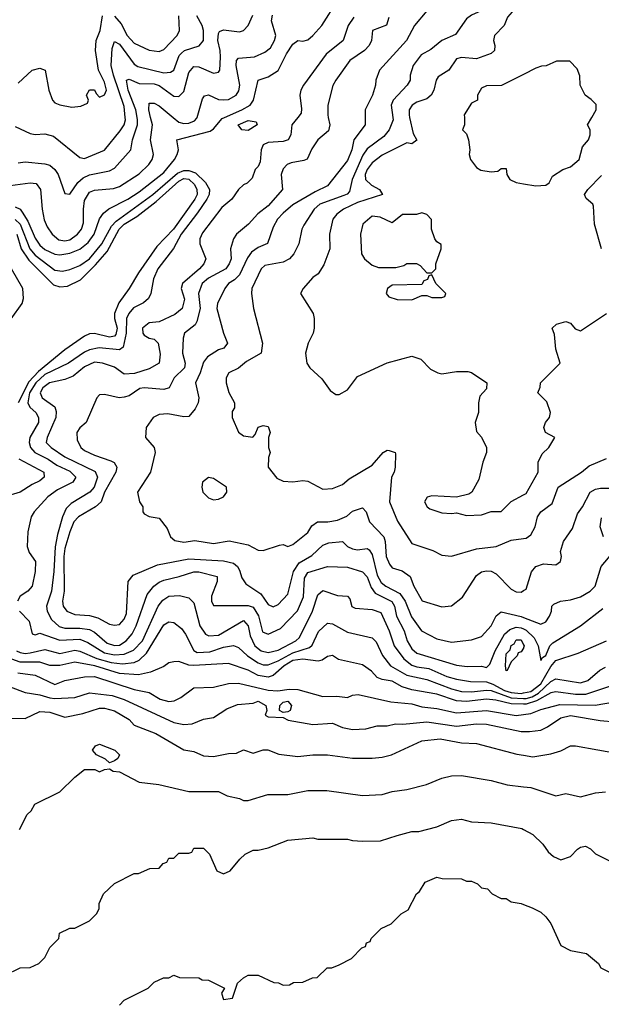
# Model space of a CAD drawing. Header units: inches. Extents: x 2348341 to 2479810, y 460419 to 613669.
# Tile 505 of 656: x 2407968 to 2410314, y 556425 to 560394. Entities that reach past the tile are written whole.
import ezdxf

# ---------------------------------------------------------------- set-up
doc = ezdxf.new("R2010")
doc.units = ezdxf.units.IN
doc.header["$MEASUREMENT"] = 0
for name, color, linetype in [('C4505', 7, 'Continuous'), ('C4506', 7, 'Continuous'), ('C4515', 7, 'Continuous'), ('C4516', 7, 'Continuous')]:
    doc.layers.add(name, color=color, linetype=linetype)

msp = doc.modelspace()

# ---------------------------------------------------------------- linework, layer by layer
at = {"layer": 'C4505', "color": 2}
for points, elevation in [([(2407910, 559723.1), (2408010, 559737), (2408034.1, 559734.1), (2408052.4, 559710), (2408058.4, 559630), (2408067.1, 559587.1), (2408079, 559559), (2408099.1, 559530), (2408126.6, 559506.6), (2408150, 559502), (2408170, 559507.2), (2408200.7, 559530), (2408216.9, 559550), (2408225.1, 559574.9), (2408224.8, 559630), (2408230, 559664.7), (2408250, 559699.1), (2408270, 559706.4), (2408346.6, 559713.4), (2408370, 559721.6), (2408450, 559772.7), (2408489.4, 559810), (2408502, 559830), (2408507.3, 559850), (2408495.6, 559910), (2408504, 559970), (2408496.1, 560000)], 86), ([(2407950, 559962.8), (2408010, 559934.8), (2408030, 559931), (2408070, 559934), (2408104.1, 559924.1), (2408210, 559838.8), (2408230, 559834.8), (2408310, 559867.7), (2408373.5, 559946.5), (2408389.7, 559970), (2408395.1, 559990), (2408394.1, 560000)], 94), ([(2407950, 559639.5), (2407970, 559630.4), (2407978.7, 559618.7), (2408001.2, 559581.2), (2408030, 559513), (2408050, 559484.9), (2408070, 559467.2), (2408110, 559448.8), (2408130, 559445.7), (2408170, 559452.7), (2408210.8, 559469.2), (2408243.8, 559496.2), (2408268.3, 559530), (2408290, 559591), (2408306, 559614), (2408328.1, 559631.9), (2408403.7, 559670), (2408450, 559699.5), (2408550, 559777.6), (2408592.3, 559830), (2408602.7, 559850), (2408609.2, 559870), (2408602, 559910), (2408735.8, 559944.2), (2408750, 559953.4), (2408784.1, 559995.9), (2408793.5, 560000)], 82), ([(2407962.5, 559817.5), (2407990, 559820.5), (2408070, 559813.4), (2408090, 559807.7), (2408110, 559790.7), (2408123, 559770), (2408150, 559694), (2408170, 559691.3), (2408202, 559738), (2408224, 559756), (2408250, 559768.9), (2408330, 559784.4), (2408350, 559795.5), (2408417, 559870), (2408422.4, 559910), (2408443.1, 559970), (2408442.7, 559990), (2408441.2, 560000)], 90), ([(2409089.6, 560000), (2409066, 559970), (2409062, 559930), (2409050.7, 559910), (2409030, 559902.9), (2408970, 559898.4), (2408950.5, 559889.5), (2408942, 559870), (2408938.4, 559821.6), (2408930, 559802), (2408918, 559790), (2408905.4, 559754.6), (2408885.4, 559734.6), (2408870, 559728.7), (2408850, 559709), (2408824, 559670), (2408783.2, 559636.8), (2408705.1, 559534.9), (2408694.4, 559510), (2408694, 559490), (2408719.1, 559430), (2408710.6, 559410), (2408693, 559390), (2408624.7, 559330), (2408618.8, 559310), (2408632.7, 559267.3), (2408622.8, 559230), (2408594.2, 559205.8), (2408530, 559176), (2408490, 559172), (2408463, 559150), (2408464.9, 559130), (2408470, 559122.8), (2408490, 559110.8), (2408510, 559106), (2408526, 559090), (2408534.4, 559045.6), (2408531, 559010), (2408490, 558986), (2408431.7, 558968.3), (2408390, 558964.5), (2408350, 558993.3), (2408302, 559010), (2408270, 559014), (2408230, 558995.1), (2408183.2, 558956.8), (2408150, 558943), (2408087.7, 558930), (2408061.3, 558910), (2408050.5, 558890), (2408059.1, 558870), (2408110, 558833.4), (2408114.7, 558814.7), (2408113.4, 558790), (2408078.4, 558710), (2408075.5, 558690), (2408095.5, 558670), (2408150, 558631.8), (2408272.4, 558572.4), (2408281.7, 558550), (2408267.9, 558510), (2408250.9, 558489.1), (2408175.9, 558444.1), (2408156.2, 558423.8), (2408140.2, 558390), (2408120.7, 558319.3), (2408111.1, 558268.9), (2408106, 558170), (2408095.8, 558090), (2408076.5, 558030), (2408079.5, 558010), (2408096.2, 557976.2), (2408127.5, 557947.5), (2408150, 557940.8), (2408210, 557941.8), (2408250, 557935.6), (2408270, 557925.3), (2408321.3, 557881.3), (2408350, 557871.6), (2408370, 557873.1), (2408397.6, 557890), (2408421.6, 557918.4), (2408437.7, 557950), (2408482.8, 558077.2), (2408509.4, 558110), (2408530, 558126.4), (2408550, 558135.3), (2408611.1, 558148.9), (2408670, 558168.2), (2408690, 558168.2), (2408764.7, 558150), (2408764, 558130), (2408741, 558070), (2408741, 558050), (2408750, 558032), (2408890, 558032.9), (2408910, 558025.7), (2408931, 557991), (2408947, 557927), (2408970, 557916.4), (2409020.5, 557939.5), (2409088.5, 558011.5), (2409113, 558067), (2409116.6, 558143.4), (2409130, 558166), (2409210, 558190.4), (2409290, 558186.8), (2409350, 558168.4), (2409370, 558147.7), (2409385.2, 558105.2), (2409402, 558082), (2409469.1, 558049.1), (2409479.5, 558030), (2409487.7, 557990), (2409518.3, 557930), (2409530.3, 557890), (2409550, 557858), (2409570, 557840.4), (2409730, 557792), (2409773.1, 557786.9), (2409830, 557788.2), (2409850, 557783), (2409864.4, 557795.6), (2409885.1, 557850), (2409923.6, 557916.4), (2409944.1, 557935.9), (2409970, 557945), (2409990, 557943), (2410000, 557938.4)], 82), ([(2409212.5, 560000), (2409218.4, 559970), (2409214, 559946), (2409170.8, 559910), (2409146.6, 559873.4), (2409127.7, 559832.3), (2409114.2, 559825.8), (2409062.6, 559817.4), (2409046.8, 559810), (2409030, 559793.2), (2409023, 559770), (2409027.7, 559710), (2408970, 559643.7), (2408928.5, 559611.5), (2408890.4, 559569.6), (2408842.8, 559530), (2408830.8, 559510), (2408818, 559470), (2408820.7, 559430), (2408813.4, 559410), (2408799.1, 559390), (2408730, 559352.6), (2408703.7, 559330), (2408689.2, 559290.8), (2408695.6, 559230), (2408682.9, 559177.1), (2408675.4, 559164.6), (2408633.4, 559130), (2408626.7, 559110), (2408624.9, 559050), (2408634.9, 559010), (2408632.7, 558990), (2408590.5, 558950), (2408570.7, 558910), (2408550, 558902.9), (2408470, 558909.5), (2408452.8, 558907.2), (2408410, 558878), (2408390, 558872.3), (2408369.5, 558869.5), (2408310, 558882.7), (2408290, 558881.2), (2408278.8, 558870), (2408236, 558770), (2408210.6, 558749.4), (2408198.8, 558730), (2408199.8, 558699.8), (2408214.8, 558670), (2408230, 558657.3), (2408270, 558638.4), (2408336, 558616), (2408348.6, 558608.6), (2408359.3, 558590), (2408356.4, 558570), (2408310.4, 558490), (2408296.3, 558450), (2408274, 558430), (2408204.9, 558390), (2408186.7, 558370), (2408170, 558329), (2408150, 558262), (2408146.2, 558230), (2408147.2, 558090), (2408141.3, 558050), (2408143.8, 558030), (2408158.8, 558010), (2408190, 557996.4), (2408250, 557992.4), (2408283.4, 557983.4), (2408330, 557957.1), (2408350, 557953), (2408370, 557956.3), (2408390, 557977.3), (2408399.5, 558000.5), (2408406, 558130), (2408425.6, 558154.4), (2408523.3, 558196.7), (2408650, 558221.1), (2408790, 558212.9), (2408830, 558203.7), (2408846.4, 558190), (2408855.2, 558175.2), (2408863.9, 558143.9), (2408879.5, 558119.5), (2408940.3, 558080.3), (2408970, 558036), (2408990, 558026.8), (2409010, 558037.3), (2409050, 558078.8), (2409072.3, 558170), (2409095.2, 558204.8), (2409146.1, 558233.9), (2409190, 558276.3), (2409214.2, 558285.8), (2409270, 558290.4), (2409290.4, 558270.4), (2409310, 558260.5), (2409330, 558257.1), (2409370, 558262), (2409377.6, 558257.6), (2409390, 558238), (2409410, 558154.8), (2409425.2, 558125.2), (2409444.9, 558110), (2409501.6, 558081.6), (2409523.2, 558050), (2409547.5, 557987.5), (2409588, 557930), (2409650, 557898), (2409710, 557884.9), (2409790, 557894), (2409830, 557907.3), (2409869.3, 557950), (2409890, 557991.3), (2409910, 558006.8), (2409990, 557988.4), (2410000, 557984.5)], 86), ([(2409360.7, 560000), (2409360.7, 559970), (2409315.5, 559910), (2409308, 559870), (2409290, 559826), (2409210, 559723.7), (2409159.5, 559700.5), (2409070, 559647.6), (2409030, 559614.5), (2409008.4, 559590), (2408990, 559557.2), (2408968, 559492), (2408930, 559475.1), (2408903.6, 559456.4), (2408886.2, 559433.8), (2408854, 559366), (2408834.4, 559345.6), (2408810.6, 559330), (2408794.9, 559310), (2408766, 559250), (2408763.8, 559230), (2408790.4, 559130.4), (2408806.8, 559090), (2408791, 559070), (2408770, 559063.7), (2408725.1, 559034.9), (2408710, 559014), (2408696.4, 558970), (2408677.3, 558930), (2408690.5, 558870), (2408688, 558850), (2408675.3, 558824.7), (2408650, 558794), (2408630, 558793.2), (2408565.6, 558805.6), (2408530, 558802.7), (2408506, 558790), (2408478.8, 558750), (2408476, 558710), (2408510.8, 558670), (2408514.8, 558650), (2408496, 558570), (2408442.8, 558490), (2408450.8, 558450.8), (2408464.7, 558430), (2408464.7, 558410), (2408470, 558402), (2408490, 558392), (2408530, 558384.7), (2408563.5, 558343.5), (2408576, 558310), (2408594.4, 558294.4), (2408630, 558288.4), (2408674.6, 558294.6), (2408750, 558282.4), (2408813.2, 558293.2), (2408890, 558277.3), (2408930, 558256), (2408950, 558254.8), (2409016, 558276), (2409030, 558278), (2409050, 558271), (2409070, 558278.8), (2409130, 558327.3), (2409146.5, 558353.5), (2409169.6, 558370.4), (2409210.4, 558370.4), (2409250, 558376.5), (2409287.2, 558392.8), (2409310, 558412.7), (2409350, 558426), (2409366, 558410), (2409378.8, 558370), (2409436, 558310), (2409442.3, 558290), (2409445.7, 558230), (2409459, 558199), (2409470, 558184), (2409510, 558173), (2409542.8, 558150), (2409557.3, 558110), (2409591, 558051), (2409670, 558026.8), (2409710, 558031), (2409754.2, 558065.8), (2409810, 558154), (2409830, 558167.7), (2409850, 558172.7), (2409870, 558170.5), (2409890, 558160.7), (2409950, 558098.8), (2409970, 558087.3), (2409990, 558086.8), (2410000, 558092.4)], 90), ([(2408586.8, 560000), (2408610, 559981.1), (2408630, 559974.9), (2408650, 559976.5), (2408673.7, 559986.3), (2408682.8, 559997.2), (2408683.6, 560000)], 86), ([(2409472.7, 560000), (2409474, 559990), (2409458.4, 559950), (2409436.9, 559923.1), (2409370, 559873.3), (2409352.5, 559847.5), (2409308.9, 559750), (2409298, 559702), (2409288.9, 559691.1), (2409275.3, 559684.7), (2409179.1, 559650), (2409155.5, 559630), (2409113.7, 559566.3), (2409106, 559550), (2409094, 559490), (2409073, 559450), (2409056.3, 559430), (2409030, 559416.9), (2408957.1, 559402.9), (2408942, 559390), (2408904, 559310), (2408902.8, 559290), (2408911, 559230), (2408946.8, 559090), (2408942, 559050), (2408883.4, 559016.6), (2408850, 558989.2), (2408811.3, 558970), (2408801, 558950), (2408801, 558930), (2408810.9, 558890.9), (2408834, 558850), (2408834, 558830), (2408825.4, 558814.6), (2408824.7, 558790), (2408850, 558731.3), (2408870, 558716), (2408908.7, 558711.3), (2408918, 558722), (2408929.2, 558750.8), (2408950, 558758), (2408970, 558754), (2408978, 558730), (2408971.3, 558710), (2408971.3, 558670), (2408978, 558650), (2408970.9, 558629.1), (2408970.8, 558590), (2409005.5, 558545.5), (2409030, 558534), (2409070, 558530.7), (2409110, 558536.3), (2409130, 558534), (2409190, 558501), (2409230, 558504.7), (2409270, 558520.7), (2409297, 558543), (2409390, 558598.8), (2409434, 558650), (2409450, 558659.1), (2409457.5, 558657.5), (2409482, 558650), (2409483.6, 558643.6), (2409482.8, 558590), (2409478.8, 558570), (2409468, 558550), (2409459.3, 558450), (2409492.1, 558372.1), (2409550, 558282.8), (2409633.7, 558253.7), (2409670, 558236), (2409710, 558230.8), (2409810, 558261.6), (2409890, 558270.6), (2409950, 558295.5), (2410000, 558302.6)], 94), ([(2409540.7, 560000), (2409555.5, 559935.5), (2409570, 559909), (2409550, 559894), (2409530, 559897.2), (2409430, 559847.8), (2409390, 559817.6), (2409369, 559790), (2409361.7, 559770), (2409362, 559750), (2409386.6, 559726.6), (2409418.8, 559710), (2409431.3, 559690), (2409330, 559657.6), (2409274, 559630), (2409247.7, 559610), (2409230.6, 559590), (2409218, 559530), (2409218.8, 559470), (2409194.4, 559405.6), (2409171.3, 559370), (2409150, 559355.3), (2409111.3, 559310), (2409101, 559290), (2409151, 559210), (2409156, 559190), (2409156, 559150), (2409151, 559130), (2409131, 559090), (2409121, 559050), (2409126, 559010), (2409138, 558990), (2409186.4, 558946.4), (2409219.6, 558899.6), (2409243.6, 558883.6), (2409256.4, 558883.6), (2409290, 558902), (2409330, 558956), (2409450, 559011), (2409550, 559038), (2409585.4, 559025.4), (2409625.4, 558985.4), (2409654, 558970), (2409670, 558966), (2409730, 558976), (2409775.3, 558975.3), (2409790, 558971.3), (2409852, 558930), (2409850, 558906), (2409823.6, 558876.4), (2409818, 558850), (2409818, 558810), (2409804.7, 558770), (2409810, 558734), (2409830.9, 558710.9), (2409851, 558670), (2409850.9, 558649.1), (2409836, 558610), (2409819.6, 558540.4), (2409792, 558490), (2409778.8, 558481.2), (2409729.1, 558469.1), (2409630, 558474), (2409611.1, 558468.9), (2409601, 558450), (2409611.3, 558430), (2409622, 558422), (2409670, 558406.8), (2409710, 558402.8), (2409730, 558406), (2409770, 558396), (2409830, 558398), (2409870, 558412), (2409910, 558412), (2409950, 558452), (2410000, 558479.2)], 98), ([(2409761.3, 560000), (2409762, 559970), (2409754, 559950), (2409770, 559934), (2409778, 559910), (2409782.8, 559870), (2409780.7, 559850), (2409786, 559830), (2409810, 559798), (2409827.3, 559787.3), (2409870, 559781), (2409896.4, 559783.6), (2409910, 559794), (2409930, 559794), (2409932, 559770), (2409944.7, 559750), (2409970, 559737.3), (2410000, 559732.7)], 102), ([(2407950, 559589.2), (2407970.1, 559570.1), (2408008.5, 559470), (2408030, 559444.9), (2408110, 559383.7), (2408140.1, 559379.9), (2408170, 559386.4), (2408210, 559403.7), (2408250, 559430.3), (2408299.8, 559490), (2408338.1, 559561.9), (2408357.6, 559582.4), (2408504.4, 559690), (2408604.2, 559775.8), (2408630, 559786.2), (2408650, 559786.7), (2408676.7, 559776.7), (2408717.8, 559737.8), (2408734, 559710), (2408732, 559690), (2408723.1, 559670), (2408685.1, 559614.9), (2408619.5, 559530), (2408588.2, 559471.8), (2408525.5, 559390), (2408507.7, 559350), (2408497.3, 559290), (2408487.3, 559270), (2408466.9, 559253.1), (2408427.7, 559232.3), (2408408.2, 559210), (2408398.7, 559190), (2408397.6, 559130), (2408385.8, 559074.2), (2408370, 559063.7), (2408288.9, 559071.1), (2408250, 559063.5), (2408230, 559054.3), (2408164.9, 559010), (2408070, 558963.2), (2408033.7, 558930), (2408008.1, 558890), (2408000.8, 558850), (2408003.2, 558843.2), (2408010.2, 558830.2), (2408033, 558810), (2408044.4, 558790), (2408043.7, 558770), (2408008.8, 558710), (2408007, 558690), (2408012, 558670), (2408029.3, 558649.3), (2408082.6, 558622.6), (2408118.4, 558598.4), (2408170, 558574.6), (2408194.8, 558550), (2408182.8, 558530), (2408121.1, 558498.9), (2408082, 558470), (2408026, 558410), (2408014.8, 558390), (2408001, 558330), (2407998, 558270), (2408006.4, 558246.4), (2408031.3, 558210), (2408031, 558170), (2408018, 558110), (2408001, 558090), (2407970.4, 558069.6), (2407959.1, 558050)], 78), ([(2407956, 559530), (2407974.5, 559470), (2408005, 559425), (2408104.8, 559324.8), (2408130, 559316.5), (2408160.6, 559319.4), (2408214, 559346), (2408274.5, 559405.5), (2408320.4, 559459.6), (2408368.9, 559550), (2408389.8, 559570), (2408439.9, 559600.1), (2408518.5, 559661.5), (2408610, 559743.6), (2408630, 559753.5), (2408650.7, 559750.7), (2408672.6, 559730), (2408682.7, 559710), (2408683.2, 559690), (2408674.7, 559670), (2408588.9, 559550), (2408520.6, 559479.4), (2408446.8, 559373.2), (2408410.2, 559309.8), (2408367.3, 559252.7), (2408350.2, 559210), (2408350.2, 559190), (2408360.7, 559150), (2408355.2, 559124.8), (2408350, 559118.9), (2408330, 559114.8), (2408270, 559128.5), (2408250, 559127.1), (2408230, 559118.3), (2408150, 559062.6), (2408044.1, 558975.9), (2408005.5, 558934.5), (2407961.6, 558850)], 74), ([(2407890, 559126.8), (2407978, 559250), (2407983.8, 559270), (2407980.3, 559310), (2407935.1, 559390)], 74), ([(2407964.4, 558624.4), (2408064.9, 558570), (2408067.3, 558550), (2408050, 558535.1), (2408019, 558521), (2407970.3, 558489.7), (2407907.2, 558470)], 74), ([(2407967.7, 558010), (2408006, 557970), (2408018, 557918), (2408030, 557914), (2408050, 557921), (2408130, 557892.9), (2408210, 557897.3), (2408243.1, 557883.1), (2408310, 557842), (2408350, 557833.7), (2408390, 557836.2), (2408427.4, 557852.6), (2408463.1, 557890), (2408526.9, 558030), (2408545.5, 558054.5), (2408570, 558070.4), (2408612.3, 558072.3), (2408650, 558064), (2408670, 558042.8), (2408694.4, 557950), (2408717.6, 557917.6), (2408730.4, 557910.4), (2408770, 557913.4), (2408870, 557972.4), (2408890, 557951), (2408896.9, 557910), (2408917, 557870), (2408942, 557850), (2408970, 557843.1), (2409010, 557852), (2409082, 557890), (2409096.8, 557903.2), (2409148.5, 558010), (2409170, 558076), (2409190, 558093.4), (2409250, 558072.7), (2409290.5, 558070.5), (2409299.9, 558059.9), (2409308.2, 558028.2), (2409321.6, 558021.6), (2409390, 558016.4), (2409424.4, 558004.4), (2409458.7, 557930), (2409478, 557870), (2409517, 557817), (2409550, 557792.7), (2409570, 557784.9), (2409618, 557778), (2409690, 557746.7), (2409730, 557735.6), (2409785.9, 557725.9), (2409850, 557724.3), (2409876, 557716), (2409923.6, 557690), (2409950, 557682.1), (2409990, 557678.3), (2410000, 557680)], 78), ([(2407955.5, 557850), (2407970, 557843.2), (2407990, 557839.1), (2408010, 557841.2), (2408070, 557855.2), (2408130, 557839.6), (2408190, 557852.6), (2408210, 557849), (2408279.2, 557819.2), (2408336.6, 557803.4), (2408382.2, 557797.8), (2408430, 557802.7), (2408450, 557811.8), (2408479.6, 557840.4), (2408550, 557954), (2408570, 557967.3), (2408590, 557964), (2408620.3, 557940.3), (2408636.9, 557916.9), (2408670, 557850.6), (2408683.2, 557843.2), (2408734.6, 557845.4), (2408790, 557864.2), (2408830, 557872), (2408850, 557863.8), (2408886.4, 557830), (2408930, 557801.5), (2408950, 557794), (2408970, 557793.8), (2409010, 557809.2), (2409070, 557842.2), (2409136.8, 557863.2), (2409147.5, 557872.5), (2409172.5, 557927.5), (2409210, 557961), (2409230, 557958.8), (2409290, 557925.5), (2409390, 557902), (2409405.5, 557885.5), (2409431.6, 557831.6), (2409463, 557790), (2409530, 557751.6), (2409610, 557733.8), (2409710, 557696.2), (2409750, 557686.2), (2409790, 557684.7), (2409850, 557691.8), (2409870, 557689.4), (2409950, 557660.4), (2410000, 557658.2)], 74), ([(2410000, 557862), (2409999.6, 557860.4), (2409990, 557846), (2409978, 557842), (2409974, 557830), (2409950, 557806), (2409934, 557770), (2409930, 557769.3), (2409926.6, 557790), (2409930, 557838), (2409946.3, 557853.7), (2409950, 557871), (2409962, 557878), (2409970, 557894.8), (2409990, 557894.8), (2410000, 557874.1)], 78), ([(2410000, 557634.7), (2409950, 557635.9), (2409888.7, 557651.3), (2409850, 557655.2), (2409770, 557646), (2409730, 557648), (2409650, 557674.9), (2409550, 557692.9), (2409510, 557705.3), (2409470, 557727), (2409430, 557734), (2409410, 557742.4), (2409387.3, 557767.3), (2409350, 557794), (2409254.4, 557814.4), (2409230, 557830.8), (2409210, 557826.8), (2409188, 557812), (2409171.3, 557808.7), (2409110, 557815.6), (2409070, 557810.9), (2409034.8, 557790), (2408990, 557750.3), (2408970, 557743.6), (2408930, 557750.3), (2408890, 557771.6), (2408810, 557799.3), (2408670, 557790.3), (2408650, 557792), (2408610, 557806.4), (2408590, 557806), (2408570, 557802), (2408550, 557787.3), (2408495.8, 557764.2), (2408447.1, 557752.9), (2408370, 557759.1), (2408270.9, 557789.1), (2408190, 557803.6), (2408130, 557790.2), (2408090.2, 557790.2), (2408050, 557804.6), (2407970, 557803.8), (2407922.1, 557822.1)], 70), ([(2407961.2, 557761.2), (2408030, 557751.8), (2408110, 557714.8), (2408150, 557730.5), (2408230, 557744.4), (2408270, 557746.7), (2408430, 557693.4), (2408490, 557682.4), (2408534.4, 557654.4), (2408570, 557646), (2408591.1, 557648.9), (2408617.7, 557662.3), (2408670, 557700.5), (2408750, 557703), (2408810, 557718), (2408850, 557719.3), (2408970, 557691.5), (2409009, 557689), (2409055.2, 557695.2), (2409090, 557693.4), (2409190, 557666.3), (2409247, 557667), (2409290, 557662), (2409310, 557670.7), (2409333.7, 557673.7), (2409464.9, 557644.9), (2409550, 557636.5), (2409590, 557624.2), (2409650, 557618), (2409730, 557599.6), (2409850, 557608.9), (2409970, 557588.8), (2410000, 557592.9)], 66), ([(2407930, 557705.3), (2407990, 557682.4), (2408050, 557673.1), (2408090, 557660.7), (2408110, 557657.2), (2408190, 557661.1), (2408250, 557680.3), (2408341, 557670), (2408390, 557654.3), (2408590, 557561.3), (2408630, 557553), (2408664.1, 557555.9), (2408710, 557574.8), (2408750, 557581), (2408804.1, 557615.9), (2408846.3, 557633.7), (2408910, 557639.3), (2408930, 557647.3), (2408961, 557630), (2408964.7, 557610), (2408958, 557590), (2408970, 557584), (2409030, 557580.7), (2409050.6, 557570.6), (2409150, 557552.7), (2409230, 557558), (2409270, 557540.5), (2409310, 557532.7), (2409363.9, 557536.1), (2409410, 557547.7), (2409450, 557548), (2409484.1, 557555.9), (2409513.7, 557553.7), (2409610, 557563.7), (2409730, 557546), (2409810, 557556), (2409850, 557554.6), (2409990, 557524.4), (2410000, 557524.3)], 62), ([(2407930, 557579.1), (2407990, 557577.3), (2408050, 557604.9), (2408090, 557602), (2408150, 557582), (2408222.7, 557597.3), (2408290, 557618.4), (2408310, 557618.4), (2408350, 557608), (2408410, 557572.7), (2408430.3, 557550.3), (2408517, 557517), (2408630, 557450.5), (2408670, 557443.7), (2408710, 557426.7), (2408750, 557423.7), (2408810, 557436.3), (2408842, 557438), (2408870, 557450.8), (2408910, 557438), (2408950, 557451), (2408969.1, 557450.9), (2409013.7, 557433.7), (2409090, 557424), (2409150.6, 557430.6), (2409210, 557430.7), (2409310, 557417.3), (2409390, 557417.3), (2409430, 557420.7), (2409468, 557430), (2409590, 557487.3), (2409664.4, 557495.6), (2409750, 557479.3), (2409810, 557476.3), (2409973.2, 557433.2), (2410000, 557428.8)], 58), ([(2407968, 557130), (2407998, 557190), (2408014.6, 557205.4), (2408028.9, 557231.1), (2408130, 557282), (2408190, 557341), (2408230, 557371.3), (2408271, 557371), (2408290, 557362), (2408310, 557372), (2408330, 557374), (2408345.4, 557365.4), (2408370, 557362), (2408450, 557321), (2408529.3, 557310.7), (2408650, 557283), (2408770, 557282.8), (2408804.9, 557264.9), (2408854, 557254), (2408870, 557246), (2408890, 557246), (2408969.3, 557270.7), (2409049.1, 557270.9), (2409130, 557286.8), (2409206.4, 557286.4), (2409350, 557266.8), (2409430, 557270.8), (2409470, 557282.8), (2409530, 557291), (2409609.3, 557310.7), (2409670, 557336), (2409710, 557346), (2409750, 557346.8), (2409870, 557326.8), (2409934, 557310), (2410000, 557302.3)], 54), ([(2407910, 556542), (2407970, 556572), (2408010, 556574), (2408046, 556590), (2408070, 556614), (2408090, 556654), (2408126, 556690), (2408128.9, 556711.1), (2408170, 556732), (2408190, 556732), (2408250, 556762), (2408278, 556790), (2408288, 556810), (2408288.4, 556831.6), (2408306, 556870), (2408350, 556912), (2408430, 556952), (2408447.3, 556952.7), (2408492.7, 556972.7), (2408530, 556974), (2408547.3, 556992.7), (2408562, 556998), (2408570, 557014), (2408590, 557014), (2408610, 557034), (2408650, 557034), (2408662, 557038), (2408670, 557054), (2408710, 557054), (2408734, 557030), (2408762.8, 556962.8), (2408790, 556951.3), (2408816.5, 556963.5), (2408855.3, 557010), (2408878, 557030), (2408910, 557046), (2408930, 557046), (2408970, 557056), (2409050, 557086), (2409150, 557096), (2409170, 557091.3), (2409290, 557091.3), (2409310, 557084.7), (2409350, 557082), (2409423.6, 557083.6), (2409490, 557106), (2409550, 557121), (2409578, 557122), (2409650, 557141), (2409710, 557166), (2409750, 557171.3), (2409790, 557161), (2409870, 557156), (2409993.7, 557133.7), (2410000, 557130.3)], 50), ([(2408370, 556422), (2408390, 556442), (2408486, 556490), (2408510, 556514), (2408548.4, 556531.6), (2408570, 556532), (2408590, 556542), (2408612.7, 556532.7), (2408690, 556532), (2408703.6, 556523.6), (2408730, 556522), (2408794, 556490), (2408782, 556470), (2408790, 556444.7), (2408826, 556450), (2408846, 556510), (2408870, 556532), (2408890, 556542), (2408930, 556542), (2408992.7, 556512.7), (2409011.6, 556511.6), (2409030, 556502), (2409056.4, 556503.6), (2409072.7, 556512.7), (2409110, 556514), (2409148.4, 556531.6), (2409167.3, 556532.7), (2409208.4, 556571.6), (2409227.3, 556572.7), (2409256.4, 556583.6), (2409306, 556610), (2409347.3, 556652.7), (2409362, 556658), (2409367.3, 556672.7), (2409382, 556678), (2409386, 556690), (2409426, 556730), (2409466, 556750), (2409506, 556790), (2409534.6, 556805.4), (2409568, 556870), (2409580.4, 556879.6), (2409603.1, 556916.9), (2409650, 556938), (2409671.6, 556931.6), (2409750, 556931.3), (2409770, 556922), (2409790, 556922), (2409814, 556910), (2409830, 556894), (2409854, 556890), (2409874, 556870), (2409910, 556852), (2409930, 556851.3), (2409950, 556838), (2409990, 556831.3), (2410000, 556827.5)], 46)]:
    msp.add_lwpolyline(points, dxfattribs=dict(at, elevation=elevation))
for points, elevation in [([(2408890, 559947), (2408864, 559950), (2408849.5, 559970), (2408890, 559987.3), (2408922, 559982), (2408926, 559970)], 78), ([(2409590, 559615.3), (2409568.4, 559608.4), (2409511.6, 559608.4), (2409470, 559575.3), (2409422, 559598), (2409390, 559602), (2409352, 559570), (2409342, 559530), (2409346, 559450), (2409358, 559430), (2409390, 559404.7), (2409415.3, 559395.3), (2409484.7, 559395.3), (2409517.2, 559402.8), (2409530, 559411.3), (2409568.4, 559411.6), (2409583.6, 559403.6), (2409610, 559374), (2409630, 559374), (2409646, 559390), (2409646, 559410), (2409668, 559470), (2409667.3, 559487.3), (2409650, 559498), (2409642, 559510), (2409629.3, 559549.3), (2409629, 559589), (2409610, 559608.7)], 102), ([(2409630, 559366), (2409618, 559362), (2409612.7, 559347.3), (2409598, 559342), (2409590, 559326), (2409470, 559324), (2409451.3, 559310), (2409446, 559290), (2409456.9, 559276.9), (2409490, 559266), (2409550, 559264.7), (2409590, 559282), (2409610, 559282), (2409630, 559274), (2409670, 559274), (2409682, 559278), (2409686, 559290), (2409646, 559330)], 102), ([(2408730, 558549), (2408706, 558530), (2408702.8, 558510), (2408706.8, 558490), (2408730, 558466.8), (2408750, 558458.8), (2408770, 558461), (2408790, 558471.3), (2408804, 558490), (2408802, 558510), (2408750, 558545.2)], 94), ([(2409030, 557601.2), (2409015.3, 557610), (2409017.2, 557630), (2409030, 557642.8), (2409050, 557646.8), (2409064, 557630), (2409058.8, 557610), (2409050, 557603.7)], 62), ([(2408330, 557398), (2408313.6, 557413.6), (2408278, 557430), (2408262, 557450), (2408273.6, 557466.4), (2408290, 557473.4), (2408352, 557450), (2408371.3, 557430), (2408363.6, 557416.4), (2408350, 557406)], 54)]:
    msp.add_lwpolyline(points, close=True, dxfattribs=dict(at, elevation=elevation))
at = {"layer": 'C4506', "color": 2}
for points, elevation in [([(2410000, 560566.8), (2409990, 560569), (2409970, 560569), (2409950, 560562), (2409930, 560542), (2409897.3, 560490), (2409844.1, 560435.9), (2409790, 560412), (2409770, 560398), (2409725.2, 560334.8), (2409670.3, 560309.7), (2409625.8, 560274.2), (2409587.3, 560252.7), (2409555.5, 560210), (2409542.8, 560170), (2409542.8, 560150), (2409530.7, 560130), (2409474.4, 560070), (2409466.4, 560050), (2409472.7, 560000)], 94), ([(2408793.5, 560000), (2408863.7, 560030), (2408897.6, 560050), (2408911.1, 560070), (2408929.7, 560150.3), (2408970, 560163.8), (2409010.9, 560189.1), (2409043.8, 560256.2), (2409070, 560296), (2409089.6, 560310.4), (2409110, 560307.3), (2409130, 560313.4), (2409150, 560330.5), (2409186, 560370), (2409249.2, 560470)], 82), ([(2409610, 560429.2), (2409560.7, 560370), (2409527.7, 560310), (2409419.1, 560190), (2409404, 560150), (2409402.8, 560130), (2409390.7, 560090), (2409360.7, 560030), (2409360.7, 560000)], 90), ([(2410000, 560428), (2409970, 560432.3), (2409953.7, 560426.3), (2409935.2, 560404.8), (2409922, 560370), (2409882.8, 560330), (2409878.8, 560310), (2409884, 560290), (2409882.8, 560270), (2409870, 560257.2), (2409810, 560235.6), (2409750, 560242), (2409730, 560236), (2409698.8, 560190), (2409656.3, 560163.7), (2409647.3, 560150), (2409638, 560110), (2409627.3, 560090), (2409610, 560075.1), (2409570, 560062), (2409550.8, 560050), (2409539.3, 560030), (2409538.4, 560010), (2409540.7, 560000)], 98), ([(2407962, 560138), (2408018, 560190), (2408050, 560198), (2408070.5, 560190.5), (2408085.5, 560110), (2408100.7, 560070), (2408110, 560058.8), (2408130, 560050.8), (2408179, 560041), (2408214.6, 560045.4), (2408242, 560058), (2408246, 560070), (2408238, 560090), (2408250, 560111.3), (2408270, 560111.3), (2408276, 560096), (2408290, 560082), (2408310, 560091.3), (2408318, 560110), (2408310, 560142), (2408286, 560190), (2408274, 560270), (2408277, 560310), (2408292.8, 560350), (2408301.6, 560410)], 98), ([(2408394.1, 560000), (2408390, 560044), (2408346.3, 560170), (2408337.2, 560210), (2408341.5, 560278.5), (2408350, 560306), (2408370, 560295.5), (2408430, 560214.4), (2408444.9, 560204.9), (2408550, 560180.3), (2408576.9, 560183.1), (2408590, 560190.8), (2408610.9, 560249.1), (2408620.3, 560259.7), (2408633.2, 560270), (2408691.5, 560288.5), (2408709.4, 560310), (2408709.6, 560350), (2408704.2, 560370), (2408682, 560410)], 94), ([(2408350, 560408.8), (2408376.8, 560376.8), (2408401.1, 560330), (2408430, 560299.3), (2408490, 560270.6), (2408530, 560265.5), (2408550, 560274), (2408602.7, 560330), (2408612.7, 560350), (2408609.5, 560410)], 98), ([(2408441.2, 560000), (2408436.8, 560030), (2408405.3, 560110), (2408399, 560150), (2408410, 560154.9), (2408450, 560137.4), (2408510, 560136), (2408530, 560128.4), (2408590, 560085.5), (2408610, 560084), (2408630, 560104.7), (2408650, 560181), (2408670, 560205.5), (2408690, 560204.4), (2408750, 560179.1), (2408770, 560182.8), (2408775.1, 560190), (2408777.4, 560242.6), (2408776.4, 560270), (2408767.4, 560310), (2408770, 560338.8), (2408774.2, 560345.8), (2408790, 560353.1), (2408854.5, 560345.5), (2408870, 560350.5), (2408889.7, 560370.3), (2408908.2, 560411.8)], 90), ([(2408683.6, 560000), (2408705.4, 560074.6), (2408713.2, 560086.8), (2408730, 560091), (2408770, 560072.7), (2408790, 560070.4), (2408810, 560072.4), (2408840.9, 560090), (2408852.4, 560107.6), (2408856.3, 560130), (2408840.5, 560210), (2408842, 560230), (2408850, 560239.1), (2408915.3, 560244.7), (2408957.2, 560262.8), (2408979.3, 560280.7), (2408996.2, 560310), (2409000.7, 560330), (2408983.6, 560390), (2408987.6, 560412.4)], 86), ([(2409315.5, 560404.5), (2409293.4, 560370), (2409272.2, 560310), (2409204.7, 560255.3), (2409112.7, 560130), (2409101.6, 560110), (2409098.4, 560090), (2409105.2, 560034.8), (2409103, 560017), (2409089.6, 560000)], 82), ([(2409456.7, 560403.3), (2409447.9, 560372.1), (2409391.3, 560350), (2409387.3, 560310), (2409377.3, 560290), (2409358.8, 560270), (2409298.8, 560230), (2409242.8, 560150), (2409230.7, 560129.3), (2409210.8, 560050), (2409210.5, 560010), (2409212.5, 560000)], 86), ([(2410000, 560172.9), (2409911.6, 560128.4), (2409850, 560128), (2409830, 560118), (2409814, 560090), (2409814, 560070), (2409790, 560058), (2409761, 560010), (2409761.3, 560000)], 102), ([(2408496.1, 560000), (2408488.3, 560030), (2408490, 560058), (2408510, 560058), (2408530, 560046.4), (2408586.8, 560000)], 86)]:
    msp.add_lwpolyline(points, dxfattribs=dict(at, elevation=elevation))
at = {"layer": 'C4515', "color": 2}
for points, elevation in [([(2410000, 559732.7), (2410050, 559724.9), (2410090, 559727.3), (2410103.1, 559736.9), (2410116.4, 559763.6), (2410158, 559790), (2410190, 559801), (2410224, 559830), (2410238, 559882), (2410262, 559910), (2410268.7, 559930), (2410268, 559950), (2410258, 559970), (2410275.6, 560000)], 102), ([(2410314, 559470), (2410286.6, 559570), (2410282, 559642), (2410279, 559650), (2410252.9, 559672.9), (2410245.2, 559690), (2410259.3, 559710), (2410314.7, 559765.3)], 98), ([(2410000, 558479.2), (2410010, 558484.7), (2410059, 558570), (2410059, 558610), (2410075.5, 558644.5), (2410102, 558670), (2410126, 558710), (2410088, 558730), (2410082, 558750), (2410089, 558770), (2410104, 558790), (2410108.7, 558810), (2410093.6, 558853.6), (2410058, 558890), (2410067.3, 558912.7), (2410068, 558930), (2410148, 559010), (2410130, 559066), (2410125.2, 559125.2), (2410115.3, 559150), (2410133.2, 559166.8), (2410170, 559177.3), (2410190, 559170.8), (2410208.5, 559148.5), (2410230, 559139.3), (2410335.1, 559210)], 98), ([(2410000, 558302.6), (2410010, 558304), (2410030, 558317.3), (2410047.3, 558350), (2410056.2, 558390), (2410070, 558410.8), (2410115.6, 558444.4), (2410139.3, 558510), (2410233.2, 558570), (2410264.5, 558595.5), (2410334.3, 558625.7)], 94), ([(2410000, 558092.4), (2410010, 558098), (2410031.8, 558168.2), (2410049.6, 558190.4), (2410080.1, 558199.9), (2410130, 558196), (2410148.7, 558210), (2410152.7, 558230), (2410149.3, 558250), (2410161.2, 558290), (2410197, 558343), (2410217.7, 558402.3), (2410238, 558430), (2410269.2, 558490), (2410290, 558502), (2410310, 558506), (2410370, 558506)], 90), ([(2410322.9, 558310), (2410309.4, 558350), (2410314.5, 558385.5)], 86), ([(2410000, 557984.5), (2410070, 557957.3), (2410090, 557966.8), (2410105.2, 557990), (2410113.2, 558010), (2410114, 558030), (2410122, 558038), (2410149.5, 558050.5), (2410190, 558054.8), (2410230, 558067.3), (2410269, 558090), (2410289.2, 558110), (2410313.2, 558190), (2410364, 558250)], 86), ([(2410000, 557938.4), (2410010, 557933.8), (2410042.4, 557902.4), (2410058.3, 557870), (2410070, 557811.3), (2410077, 557823), (2410090, 557830.7), (2410106.3, 557870), (2410117.7, 557882.3), (2410230, 557950.7), (2410320.1, 558019.9)], 82), ([(2410000, 557680), (2410030, 557685.4), (2410070, 557717.2), (2410110, 557787), (2410130, 557810.4), (2410220.1, 557839.9), (2410334, 557890)], 78), ([(2410000, 557874.1), (2410002, 557870), (2410000, 557862)], 78), ([(2410000, 557658.2), (2410010, 557657.8), (2410035.3, 557664.7), (2410060.6, 557679.4), (2410110, 557726.5), (2410130, 557736.5), (2410230, 557720.3), (2410259.3, 557730), (2410308.2, 557771.8), (2410330, 557783.8)], 74), ([(2410366.7, 557713.3), (2410250, 557673.4), (2410210, 557673.2), (2410130, 557684), (2410110, 557680.8), (2410052.2, 557647.8), (2410010, 557634.5), (2410000, 557634.7)], 70), ([(2410000, 557592.9), (2410030, 557597), (2410070, 557613.1), (2410146.4, 557633.6), (2410288.5, 557631.5), (2410374.9, 557645.1)], 66), ([(2410000, 557524.3), (2410024.1, 557524.1), (2410070, 557530.4), (2410096.9, 557543.1), (2410150, 557579.5), (2410190, 557588.8), (2410308.7, 557568.7), (2410370, 557563.8)], 62), ([(2410000, 557428.8), (2410037.5, 557422.5), (2410110, 557434), (2410150, 557447.3), (2410190, 557467.3), (2410210, 557467.3), (2410390, 557434.8)], 58), ([(2410000, 557302.3), (2410030, 557298.8), (2410130, 557266), (2410170, 557274.8), (2410230, 557261), (2410290, 557278), (2410330, 557281)], 54), ([(2410000, 557130.3), (2410038, 557110), (2410078, 557070), (2410099.8, 557039.8), (2410121.4, 557021.4), (2410150, 557006.8), (2410190, 557021), (2410218, 557050), (2410230, 557058), (2410250, 557062), (2410270, 557052), (2410290, 557032), (2410370.9, 556990.9)], 50), ([(2410000, 556827.5), (2410034.4, 556814.4), (2410070, 556796), (2410090, 556778), (2410110.6, 556750.6), (2410150, 556662), (2410190, 556642), (2410254, 556630), (2410302, 556590), (2410311.6, 556571.6), (2410365.4, 556545.4)], 46)]:
    msp.add_lwpolyline(points, dxfattribs=dict(at, elevation=elevation))
at = {"layer": 'C4516', "color": 2, "elevation": 102}
msp.add_lwpolyline([(2410275.6, 560000), (2410293.2, 560030), (2410292.5, 560052.5), (2410272.9, 560072.9), (2410248, 560090), (2410228, 560130), (2410227.3, 560167.3), (2410216.4, 560196.4), (2410187.3, 560227.3), (2410132.7, 560227.3), (2410091.6, 560208.4), (2410072.7, 560207.3), (2410050, 560198), (2410000, 560172.9)], dxfattribs=at)

doc.saveas('drawing.dxf')
